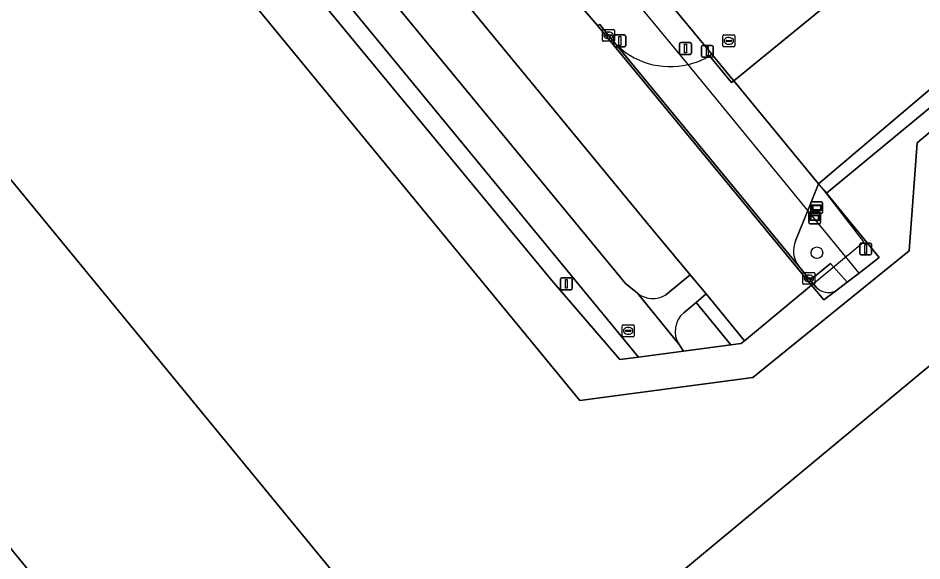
# Model space of a CAD drawing. Extents: x 156141 to 158132, y 385651 to 388333.
# Drawn here: x 157518.6 to 157595, y 386498.8 to 386544.6 of the extents above; entities that cross this region are included whole.
import ezdxf

# ---------------------------------------------------------------- set-up
doc = ezdxf.new("R2010")
doc.units = 0
for name, color, linetype in [('IMGEO_Afsluitpaal', 7, 'Continuous'), ('IMGEO_Berm_groen', 7, 'Continuous'), ('IMGEO_Boom', 7, 'Continuous'), ('IMGEO_Duiker', 7, 'Continuous'), ('IMGEO_Erf', 7, 'Continuous'), ('IMGEO_Fietspad_gesloten', 7, 'Continuous'), ('IMGEO_Groenvoorziening', 7, 'Continuous'), ('IMGEO_Hek', 7, 'Continuous'), ('IMGEO_Kolk', 7, 'Continuous'), ('IMGEO_Lichtmast', 7, 'Continuous'), ('IMGEO_Pand', 7, 'Continuous'), ('IMGEO_Rijbaan_lokaal_gesloten', 7, 'Continuous'), ('IMGEO_Rijbaan_lokaal_open', 7, 'Continuous'), ('IMGEO_Rioolput', 7, 'Continuous'), ('IMGEO_Verkeersbordpaal', 7, 'Continuous'), ('IMGEO_Verkeerseiland_gesloten', 7, 'Continuous'), ('IMGEO_Voetpad_open', 7, 'Continuous'), ('IMGEO_Wegwijzer', 7, 'Continuous')]:
    doc.layers.add(name, color=color, linetype=linetype)

msp = doc.modelspace()

# ---------------------------------------------------------------- linework, layer by layer
at = {"layer": 'IMGEO_Afsluitpaal'}
for p, q in [((157568.958, 386542.272), (157568.958, 386543.072)), ((157568.958, 386543.072), (157568.958, 386542.272)), ((157569.058, 386543.172), (157569.848, 386543.172)), ((157569.848, 386543.172), (157569.058, 386543.172)), ((157569.948, 386543.072), (157569.948, 386542.272)), ((157569.948, 386542.272), (157569.948, 386543.072)), ((157569.848, 386542.172), (157569.058, 386542.172)), ((157569.058, 386542.172), (157569.848, 386542.172)), ((157576.341, 386541.388), (157576.341, 386542.188)), ((157576.341, 386542.188), (157576.341, 386541.388)), ((157576.441, 386542.288), (157577.231, 386542.288)), ((157577.231, 386542.288), (157576.441, 386542.288)), ((157577.331, 386542.188), (157577.331, 386541.388)), ((157577.331, 386541.388), (157577.331, 386542.188)), ((157577.231, 386541.288), (157576.441, 386541.288)), ((157576.441, 386541.288), (157577.231, 386541.288)), ((157589.714, 386524.704), (157589.714, 386525.504)), ((157589.714, 386525.504), (157589.714, 386524.704)), ((157589.814, 386525.604), (157590.604, 386525.604)), ((157590.604, 386525.604), (157589.814, 386525.604)), ((157590.704, 386525.504), (157590.704, 386524.704)), ((157590.704, 386524.704), (157590.704, 386525.504)), ((157590.604, 386524.604), (157589.814, 386524.604)), ((157589.814, 386524.604), (157590.604, 386524.604))]:
    msp.add_line(p, q, dxfattribs=at)
for points in [[(157569.378, 386543.047), (157569.528, 386543.047), (157569.528, 386542.297), (157569.378, 386542.297), (157569.378, 386543.047)], [(157576.761, 386542.163), (157576.911, 386542.163), (157576.911, 386541.413), (157576.761, 386541.413), (157576.761, 386542.163)], [(157590.134, 386525.479), (157590.284, 386525.479), (157590.284, 386524.729), (157590.134, 386524.729), (157590.134, 386525.479)]]:
    msp.add_lwpolyline(points, dxfattribs=at)
for centre, start, end in [((157569.058, 386543.072), 90, 180), ((157569.058, 386543.072), 90, 180), ((157569.848, 386543.072), 0, 90), ((157569.848, 386543.072), 360, 90), ((157569.058, 386542.272), 180, 270), ((157569.058, 386542.272), 180, 270), ((157569.848, 386542.272), 270, 0), ((157569.848, 386542.272), 270, 0), ((157576.441, 386542.188), 90, 180), ((157576.441, 386542.188), 90, 180), ((157577.231, 386542.188), 0, 90), ((157577.231, 386542.188), 360, 90), ((157576.441, 386541.388), 180, 270), ((157576.441, 386541.388), 180, 270), ((157577.231, 386541.388), 270, 0), ((157577.231, 386541.388), 270, 0), ((157589.814, 386525.504), 90, 180), ((157589.814, 386525.504), 90, 180), ((157590.604, 386525.504), 0, 90), ((157590.604, 386525.504), 360, 90), ((157589.814, 386524.704), 180, 270), ((157589.814, 386524.704), 180, 270), ((157590.604, 386524.704), 270, 0), ((157590.604, 386524.704), 270, 0)]:
    msp.add_arc(centre, 0.1, start, end, dxfattribs=at)
at = {"layer": 'IMGEO_Berm_groen'}
for points in [[(157473.222, 386645.157), (157470.402, 386642.955), (157508.301, 386596.933), (157569.929, 386522.174), (157570.938, 386521.364)], [(157465.491, 386642.147), (157465.111, 386641.833), (157474.038, 386631.016), (157500, 386599.556), (157504.703, 386593.86), (157563.711, 386522.427), (157569.464, 386515.756), (157571.032, 386515.967), (157505.986, 386594.955)], [(157573.344, 386521.232), (157575.402, 386522.913), (157572.037, 386526.941), (157511.879, 386599.99)], [(157586.906, 386529.82), (157586.711, 386530.058), (157586.228, 386530.592), (157585.327, 386528.352), (157584.298, 386525.792)], [(157584.535, 386523.687), (157585.542, 386522.481), (157587.259, 386523.875), (157588.644, 386522.288), (157589.664, 386523.062), (157591.348, 386524.393), (157586.906, 386529.82)], [(157574.462, 386517.035), (157574.825, 386516.476), (157578.825, 386517.013), (157575.901, 386520.591)], [(157575.901, 386520.591), (157574.848, 386519.72)]]:
    msp.add_lwpolyline(points, dxfattribs=at)
for centre, radius, start, end in [((157586.178, 386524.938), 2.065, 155.56613, 217.28152), ((157572.236, 386523.034), 2.116, 232.1445, 301.57498), ((157576.163, 386518.161), 2.04, 130.14175, 213.49648)]:
    msp.add_arc(centre, radius, start, end, dxfattribs=at)
at = {"layer": 'IMGEO_Boom'}
msp.add_circle((157586.103, 386524.783), 0.489, dxfattribs=at)
at = {"layer": 'IMGEO_Duiker'}
msp.add_lwpolyline([(157589.664, 386523.062), (157585.327, 386528.352), (157575.223, 386540.677), (157570.392, 386546.57), (157569.567, 386547.576)], dxfattribs=at)
at = {"layer": 'IMGEO_Erf'}
for points in [[(157712.046, 386636.076), (157710.031, 386634.294), (157620.756, 386560.604), (157609.934, 386551.705), (157610.575, 386550.878), (157596.573, 386539.369), (157586.228, 386530.592), (157586.711, 386530.058), (157586.906, 386529.82), (157920.596, 386805.452), (157932.225, 386815.058), (157939.947, 386821.437)], [(157824.588, 386723.235), (157842.823, 386738.506), (157848.798, 386744.218), (157850.471, 386745.676), (157921.522, 386804.443), (157920.596, 386805.452), (157586.906, 386529.82), (157591.348, 386524.393), (157589.664, 386523.062), (157588.644, 386522.288), (157587.664, 386521.545), (157586.688, 386520.804), (157585.655, 386522.057), (157579.975, 386517.353), (157579.709, 386517.132), (157578.825, 386517.013), (157574.825, 386516.476), (157571.032, 386515.967), (157569.464, 386515.756), (157563.711, 386522.427), (157504.703, 386593.86), (157500, 386599.556), (157474.038, 386631.016)], [(157429.239, 386720.934), (157498.496, 386636.57), (157500, 386634.738), (157500.222, 386634.47), (157521.784, 386608.449), (157576.014, 386543.004), (157577.215, 386541.551), (157578.757, 386539.695), (157579.081, 386539.302), (157591.535, 386549.497), (157588.118, 386553.679), (157592.694, 386557.455), (157589.85, 386560.921), (157590.926, 386561.841), (157543.438, 386619.234), (157542.471, 386620.501), (157541.945, 386621.409), (157541.431, 386623.01), (157538.587, 386631.817), (157537.512, 386633.609), (157507.494, 386669.816)], [(157474.038, 386631.016), (157457.04, 386632.593), (157441.623, 386619.981), (157440.185, 386618.119), (157441.667, 386615.821), (157440.114, 386614.602), (157457.918, 386601.876), (157459.496, 386601.111), (157463.415, 386599.749), (157498.164, 386588.038), (157524.178, 386556.253), (157530.117, 386556.049), (157566.085, 386512.302), (157580.687, 386514.238), (157593.904, 386524.945), (157594.573, 386534.074), (157597.966, 386536.942), (157641.486, 386572.982), (157656.949, 386585.816), (157668.946, 386595.566), (157713.757, 386632.61), (157734.895, 386649.22), (157805.111, 386707.246)], [(157679.067, 386589.329), (157662.673, 386575.754), (157640.973, 386558.26), (157641.403, 386557.734), (157613.704, 386534.935), (157616.046, 386532.21), (157571.02, 386494.832)], [(157583.482, 386451.262), (157508.722, 386542.216), (157512.498, 386545.37), (157508.698, 386549.744), (157492.758, 386568.863), (157484.608, 386573.356), (157464.342, 386578.733), (157464.485, 386579.57), (157461.056, 386579.665), (157459.61, 386581.362), (157454.459, 386577.132), (157449.393, 386583.191), (157445.545, 386580.084), (157443.251, 386582.832), (157439.977, 386580.131), (157442.522, 386577.049), (157406.913, 386547.832)], [(157517.86, 386500), (157561.154, 386447.205)]]:
    msp.add_lwpolyline(points, dxfattribs=at)
at = {"layer": 'IMGEO_Fietspad_gesloten'}
msp.add_lwpolyline([(157508.301, 386596.933), (157470.402, 386642.955), (157470.187, 386643.218), (157467.738, 386641.303), (157468.022, 386641.057), (157500, 386602.224), (157505.986, 386594.955), (157571.032, 386515.967), (157574.825, 386516.476), (157574.462, 386517.035), (157570.938, 386521.364), (157569.929, 386522.174)], close=True, dxfattribs=at)
at = {"layer": 'IMGEO_Groenvoorziening'}
for points in [[(157428.271, 386712.826), (157470.805, 386661.255), (157479.667, 386650.565), (157483.034, 386646.48), (157483.924, 386647.181), (157500, 386627.557), (157502.998, 386623.897), (157502.207, 386623.214), (157505.182, 386619.57), (157517.421, 386604.722), (157565.103, 386546.875), (157567.565, 386543.981), (157567.777, 386544.06), (157568.503, 386543.136), (157568.963, 386542.557)], [(157577.019, 386541.403), (157577.215, 386541.551), (157576.014, 386543.004), (157521.784, 386608.449), (157500.222, 386634.47)]]:
    msp.add_lwpolyline(points, dxfattribs=at)
for centre, radius, start, end in [((157573.712, 386547.007), 6.508, 223.13808, 283.42985), ((157573.701, 386547.027), 6.53, 283.47991, 300.54033)]:
    msp.add_arc(centre, radius, start, end, dxfattribs=at)
at = {"layer": 'IMGEO_Hek'}
for points in [[(157576.014, 386543.004), (157521.784, 386608.449)], [(157563.711, 386522.427), (157504.703, 386593.86)], [(157576.014, 386543.004), (157577.215, 386541.551)], [(157578.815, 386539.626), (157578.757, 386539.695), (157577.215, 386541.551)], [(157563.711, 386522.427), (157569.464, 386515.756), (157571.032, 386515.967), (157574.825, 386516.476), (157578.825, 386517.013), (157579.709, 386517.132), (157579.975, 386517.353), (157585.655, 386522.057), (157590.074, 386525.717), (157586.739, 386530.01), (157578.815, 386539.626)], [(157586.711, 386530.058), (157586.228, 386530.592)]]:
    msp.add_lwpolyline(points, dxfattribs=at)
at = {"layer": 'IMGEO_Kolk'}
for p, q in [((157568.003, 386542.711), (157568.003, 386543.563)), ((157568.078, 386543.637), (157568.93, 386543.637)), ((157568.491, 386543.417), (157568.516, 386543.417)), ((157569.004, 386543.563), (157569.004, 386542.711)), ((157568.93, 386542.637), (157568.078, 386542.637)), ((157568.262, 386543.131), (157568.262, 386543.143)), ((157568.7, 386543.094), (157568.302, 386543.094)), ((157568.305, 386543.18), (157568.703, 386543.18)), ((157568.514, 386542.857), (157568.489, 386542.857)), ((157568.746, 386543.143), (157568.746, 386543.131)), ((157578.162, 386542.25), (157578.162, 386543.102)), ((157578.237, 386543.176), (157579.089, 386543.176)), ((157578.421, 386542.67), (157578.421, 386542.682)), ((157578.859, 386542.633), (157578.461, 386542.633)), ((157578.464, 386542.719), (157578.862, 386542.719)), ((157578.65, 386542.956), (157578.675, 386542.956)), ((157578.905, 386542.682), (157578.905, 386542.67)), ((157579.163, 386543.102), (157579.163, 386542.25)), ((157579.089, 386542.176), (157578.237, 386542.176)), ((157578.673, 386542.396), (157578.648, 386542.396)), ((157584.921, 386522.196), (157584.921, 386523.048)), ((157584.996, 386523.122), (157585.848, 386523.122)), ((157585.409, 386522.902), (157585.434, 386522.902)), ((157585.922, 386523.048), (157585.922, 386522.196)), ((157585.848, 386522.122), (157584.996, 386522.122)), ((157585.18, 386522.616), (157585.18, 386522.628)), ((157585.618, 386522.579), (157585.22, 386522.579)), ((157585.223, 386522.665), (157585.621, 386522.665)), ((157585.432, 386522.342), (157585.407, 386522.342)), ((157585.664, 386522.628), (157585.664, 386522.616))]:
    msp.add_line(p, q, dxfattribs=at)
for points in [[(157568.003, 386542.711), (157568.003, 386543.563)], [(157568.078, 386543.637), (157568.93, 386543.637)], [(157569.004, 386543.563), (157569.004, 386542.711)], [(157568.93, 386542.637), (157568.078, 386542.637)], [(157578.162, 386542.25), (157578.162, 386543.102)], [(157578.237, 386543.176), (157579.089, 386543.176)], [(157579.163, 386543.102), (157579.163, 386542.25)], [(157579.089, 386542.176), (157578.237, 386542.176)], [(157584.921, 386522.196), (157584.921, 386523.048)], [(157584.996, 386523.122), (157585.848, 386523.122)], [(157585.922, 386523.048), (157585.922, 386522.196)], [(157585.848, 386522.122), (157584.996, 386522.122)]]:
    msp.add_lwpolyline(points, dxfattribs=at)
for centre, radius, start, end in [((157568.08, 386543.561), 0.0765, 91.55205, 178.44795), ((157568.08, 386543.561), 0.0765, 91.55205, 178.44795), ((157568.928, 386543.561), 0.0765, 1.55205, 88.44795), ((157568.928, 386543.561), 0.0765, 1.55205, 88.44795), ((157568.08, 386542.713), 0.0765, 181.55205, 268.44795), ((157568.08, 386542.713), 0.0765, 181.55205, 268.44795), ((157568.302, 386543.14), 0.0403, 85.87752, 175.75265), ((157568.299, 386543.13), 0.0366, 178.93798, 274.71019), ((157568.703, 386543.137), 0.043, 264.86636, 352.45326), ((157568.707, 386543.142), 0.0386, 1.73085, 96.63898), ((157568.928, 386542.713), 0.0765, 271.55205, 358.44795), ((157568.928, 386542.713), 0.0765, 271.55205, 358.44795), ((157578.239, 386543.1), 0.0765, 91.55205, 178.44795), ((157578.239, 386543.1), 0.0765, 91.55205, 178.44795), ((157578.461, 386542.679), 0.0403, 85.87752, 175.75265), ((157578.458, 386542.669), 0.0366, 178.93798, 274.71019), ((157578.862, 386542.676), 0.043, 264.86636, 352.45326), ((157578.866, 386542.681), 0.0386, 1.73085, 96.63898), ((157579.087, 386543.1), 0.0765, 1.55205, 88.44795), ((157579.087, 386543.1), 0.0765, 1.55205, 88.44795), ((157578.239, 386542.252), 0.0765, 181.55205, 268.44795), ((157578.239, 386542.252), 0.0765, 181.55205, 268.44795), ((157579.087, 386542.252), 0.0765, 271.55205, 358.44795), ((157579.087, 386542.252), 0.0765, 271.55205, 358.44795), ((157584.998, 386523.046), 0.0765, 91.55205, 178.44795), ((157584.998, 386523.046), 0.0765, 91.55205, 178.44795), ((157585.846, 386523.046), 0.0765, 1.55205, 88.44795), ((157585.846, 386523.046), 0.0765, 1.55205, 88.44795), ((157584.998, 386522.198), 0.0765, 181.55205, 268.44795), ((157584.998, 386522.198), 0.0765, 181.55205, 268.44795), ((157585.22, 386522.625), 0.0403, 85.87752, 175.75265), ((157585.217, 386522.615), 0.0366, 178.93798, 274.71019), ((157585.621, 386522.622), 0.043, 264.86636, 352.45326), ((157585.625, 386522.627), 0.0386, 1.73085, 96.63898), ((157585.846, 386522.198), 0.0765, 271.55205, 358.44795), ((157585.846, 386522.198), 0.0765, 271.55205, 358.44795)]:
    msp.add_arc(centre, radius, start, end, dxfattribs=at)
for centre, major_axis, ratio, start_param, end_param in [((157568.49, 386543.137), (-0.387, 0.002), 0.722429, 4.712389, 7.853982), ((157568.515, 386543.137), (-0.39, 0.002), 0.717154, 1.570796, 4.712389), ((157578.649, 386542.676), (-0.387, 0.002), 0.722429, 4.712389, 7.853982), ((157578.674, 386542.676), (-0.39, 0.002), 0.717154, 1.570796, 4.712389), ((157585.408, 386522.622), (-0.387, 0.002), 0.722429, 4.712389, 7.853982), ((157585.433, 386522.622), (-0.39, 0.002), 0.717154, 1.570796, 4.712389)]:
    msp.add_ellipse(centre, major_axis=major_axis, ratio=ratio, start_param=start_param, end_param=end_param, dxfattribs=at)
at = {"layer": 'IMGEO_Lichtmast'}
for p, q in [((157564.44, 386521.764), (157564.44, 386522.564)), ((157564.44, 386522.564), (157564.44, 386521.764)), ((157564.54, 386522.664), (157565.33, 386522.664)), ((157565.33, 386522.664), (157564.54, 386522.664)), ((157565.43, 386522.564), (157565.43, 386521.764)), ((157565.43, 386521.764), (157565.43, 386522.564)), ((157565.33, 386521.664), (157564.54, 386521.664)), ((157564.54, 386521.664), (157565.33, 386521.664))]:
    msp.add_line(p, q, dxfattribs=at)
msp.add_lwpolyline([(157564.86, 386522.539), (157565.01, 386522.539), (157565.01, 386521.789), (157564.86, 386521.789), (157564.86, 386522.539)], dxfattribs=at)
for centre, start, end in [((157564.54, 386522.564), 90, 180), ((157564.54, 386522.564), 90, 180), ((157565.33, 386522.564), 0, 90), ((157565.33, 386522.564), 360, 90), ((157564.54, 386521.764), 180, 270), ((157564.54, 386521.764), 180, 270), ((157565.33, 386521.764), 270, 0), ((157565.33, 386521.764), 270, 0)]:
    msp.add_arc(centre, 0.1, start, end, dxfattribs=at)
at = {"layer": 'IMGEO_Pand'}
msp.add_lwpolyline([(157358.736, 386359.582), (157363.137, 386363.149), (157363.41, 386362.816), (157364.613, 386361.352), (157401.708, 386316.217), (157399.014, 386314.078), (157402.175, 386309.761), (157406.294, 386313.504), (157403.813, 386316.235), (157422.908, 386331.957), (157422.106, 386332.987), (157437.192, 386345.33), (157500, 386396.898), (157522.277, 386415.189), (157526.014, 386410.621), (157564.941, 386442.469), (157561.154, 386447.205), (157517.86, 386500)], dxfattribs=at)
at = {"layer": 'IMGEO_Rijbaan_lokaal_gesloten'}
for points in [[(157805.111, 386707.246), (157734.895, 386649.22), (157713.757, 386632.61), (157668.946, 386595.566), (157656.949, 386585.816), (157641.486, 386572.982), (157597.966, 386536.942), (157594.573, 386534.074), (157593.904, 386524.945), (157580.687, 386514.238), (157566.085, 386512.302), (157530.117, 386556.049), (157524.178, 386556.253), (157498.164, 386588.038), (157463.415, 386599.749), (157459.496, 386601.111), (157457.918, 386601.876), (157440.114, 386614.602), (157441.667, 386615.821), (157440.185, 386618.119)], [(157571.02, 386494.832), (157616.046, 386532.21), (157613.704, 386534.935), (157641.403, 386557.734), (157640.973, 386558.26), (157662.673, 386575.754), (157679.067, 386589.329)], [(157406.913, 386547.832), (157442.522, 386577.049), (157439.977, 386580.131), (157443.251, 386582.832), (157445.545, 386580.084), (157449.393, 386583.191), (157454.459, 386577.132), (157459.61, 386581.362), (157461.056, 386579.665), (157464.485, 386579.57), (157464.342, 386578.733), (157484.608, 386573.356), (157492.758, 386568.863), (157508.698, 386549.744), (157512.498, 386545.37), (157508.722, 386542.216), (157583.482, 386451.262)]]:
    msp.add_lwpolyline(points, dxfattribs=at)
for points in [[(157483.034, 386646.48), (157477.147, 386641.982), (157478.408, 386640.594), (157500, 386614.415), (157511.879, 386599.99), (157572.037, 386526.941), (157575.402, 386522.913), (157576.737, 386521.315), (157579.975, 386517.353), (157585.655, 386522.057), (157567.565, 386543.981), (157565.103, 386546.875), (157517.421, 386604.722), (157505.182, 386619.57), (157502.207, 386623.214), (157500, 386625.892)], [(157576.737, 386521.315), (157575.901, 386520.591), (157578.825, 386517.013), (157579.709, 386517.132), (157579.975, 386517.353)]]:
    msp.add_lwpolyline(points, close=True, dxfattribs=at)
at = {"layer": 'IMGEO_Rijbaan_lokaal_open'}
for points in [[(157450.558, 386733.435), (157457.392, 386725.092), (157458.988, 386724.974), (157499.285, 386675.982), (157504.842, 386672.218), (157506.562, 386670.927), (157507.494, 386669.816), (157537.512, 386633.609), (157538.587, 386631.817), (157541.431, 386623.01), (157541.945, 386621.409), (157542.471, 386620.501), (157543.438, 386619.234), (157590.926, 386561.841), (157589.85, 386560.921), (157592.694, 386557.455), (157588.118, 386553.679), (157591.535, 386549.497), (157579.081, 386539.302), (157586.228, 386530.592), (157596.573, 386539.369)], [(157568.963, 386542.557), (157568.503, 386543.136), (157567.777, 386544.06), (157567.565, 386543.981), (157585.655, 386522.057), (157586.688, 386520.804), (157587.664, 386521.545)], [(157568.963, 386542.557), (157584.535, 386523.687)], [(157586.06, 386521.852), (157585.542, 386522.481), (157584.535, 386523.687), (157568.963, 386542.557)], [(157584.298, 386525.792), (157585.327, 386528.352), (157586.228, 386530.592), (157579.081, 386539.302), (157578.894, 386539.151), (157577.019, 386541.403)]]:
    msp.add_lwpolyline(points, dxfattribs=at)
msp.add_lwpolyline([(157577.215, 386541.551), (157577.019, 386541.403), (157578.894, 386539.151), (157579.081, 386539.302), (157578.757, 386539.695)], close=True, dxfattribs=at)
for centre, radius, start, end in [((157573.712, 386547.007), 6.508, 223.13808, 283.42985), ((157573.701, 386547.027), 6.53, 283.47991, 300.54033), ((157586.178, 386524.938), 2.065, 155.56613, 217.28152), ((157587.095, 386522.916), 1.484, 225.78019, 292.54946)]:
    msp.add_arc(centre, radius, start, end, dxfattribs=at)
at = {"layer": 'IMGEO_Rioolput'}
for p, q in [((157569.664, 386517.764), (157569.664, 386518.616)), ((157569.739, 386518.69), (157570.591, 386518.69)), ((157569.923, 386518.184), (157569.923, 386518.196)), ((157569.966, 386518.233), (157570.364, 386518.233)), ((157570.152, 386518.47), (157570.177, 386518.47)), ((157570.407, 386518.196), (157570.407, 386518.184)), ((157570.665, 386518.616), (157570.665, 386517.764)), ((157570.591, 386517.69), (157569.739, 386517.69)), ((157570.361, 386518.147), (157569.963, 386518.147)), ((157570.175, 386517.91), (157570.15, 386517.91))]:
    msp.add_line(p, q, dxfattribs=at)
for points in [[(157569.664, 386517.764), (157569.664, 386518.616)], [(157569.739, 386518.69), (157570.591, 386518.69)], [(157570.665, 386518.616), (157570.665, 386517.764)], [(157570.591, 386517.69), (157569.739, 386517.69)]]:
    msp.add_lwpolyline(points, dxfattribs=at)
for centre, radius, start, end in [((157569.741, 386518.614), 0.0765, 91.55205, 178.44795), ((157569.741, 386518.614), 0.0765, 91.55205, 178.44795), ((157569.963, 386518.193), 0.0403, 85.87752, 175.75265), ((157570.368, 386518.195), 0.0386, 1.73085, 96.63898), ((157570.589, 386518.614), 0.0765, 1.55205, 88.44795), ((157570.589, 386518.614), 0.0765, 1.55205, 88.44795), ((157569.741, 386517.766), 0.0765, 181.55205, 268.44795), ((157569.741, 386517.766), 0.0765, 181.55205, 268.44795), ((157569.96, 386518.183), 0.0366, 178.93798, 274.71019), ((157570.364, 386518.19), 0.043, 264.86636, 352.45326), ((157570.589, 386517.766), 0.0765, 271.55205, 358.44795), ((157570.589, 386517.766), 0.0765, 271.55205, 358.44795)]:
    msp.add_arc(centre, radius, start, end, dxfattribs=at)
for centre, major_axis, ratio, start_param, end_param in [((157570.151, 386518.19), (-0.387, 0.002), 0.722429, 4.712389, 7.853982), ((157570.176, 386518.19), (-0.39, 0.002), 0.717154, 1.570796, 4.712389)]:
    msp.add_ellipse(centre, major_axis=major_axis, ratio=ratio, start_param=start_param, end_param=end_param, dxfattribs=at)
at = {"layer": 'IMGEO_Verkeersbordpaal'}
for p, q in [((157574.504, 386541.631), (157574.504, 386542.431)), ((157574.504, 386542.431), (157574.504, 386541.631)), ((157574.604, 386542.531), (157575.394, 386542.531)), ((157575.394, 386542.531), (157574.604, 386542.531)), ((157575.494, 386542.431), (157575.494, 386541.631)), ((157575.494, 386541.631), (157575.494, 386542.431)), ((157575.394, 386541.531), (157574.604, 386541.531)), ((157574.604, 386541.531), (157575.394, 386541.531))]:
    msp.add_line(p, q, dxfattribs=at)
msp.add_lwpolyline([(157574.924, 386542.406), (157575.074, 386542.406), (157575.074, 386541.656), (157574.924, 386541.656), (157574.924, 386542.406)], dxfattribs=at)
for centre, start, end in [((157574.604, 386542.431), 90, 180), ((157574.604, 386542.431), 90, 180), ((157575.394, 386542.431), 0, 90), ((157575.394, 386542.431), 360, 90), ((157574.604, 386541.631), 180, 270), ((157574.604, 386541.631), 180, 270), ((157575.394, 386541.631), 270, 0), ((157575.394, 386541.631), 270, 0)]:
    msp.add_arc(centre, 0.1, start, end, dxfattribs=at)
at = {"layer": 'IMGEO_Verkeerseiland_gesloten'}
msp.add_lwpolyline([(157587.664, 386521.545), (157588.644, 386522.288), (157587.259, 386523.875), (157585.542, 386522.481), (157586.06, 386521.852)], dxfattribs=at)
msp.add_arc((157587.095, 386522.916), 1.484, 225.78019, 292.54946, dxfattribs=at)
at = {"layer": 'IMGEO_Voetpad_open'}
for points in [[(157574.848, 386519.72), (157575.901, 386520.591), (157576.737, 386521.315), (157575.402, 386522.913), (157573.344, 386521.232)], [(157570.938, 386521.364), (157574.462, 386517.035)]]:
    msp.add_lwpolyline(points, dxfattribs=at)
for centre, radius, start, end in [((157572.236, 386523.034), 2.116, 232.1445, 301.57498), ((157576.163, 386518.161), 2.04, 130.14175, 213.49648)]:
    msp.add_arc(centre, radius, start, end, dxfattribs=at)
at = {"layer": 'IMGEO_Wegwijzer'}
for p, q in [((157585.594, 386528.192), (157585.594, 386528.992)), ((157585.594, 386528.992), (157585.594, 386528.192)), ((157585.694, 386529.092), (157586.484, 386529.092)), ((157586.484, 386529.092), (157585.694, 386529.092)), ((157586.584, 386528.992), (157586.584, 386528.192)), ((157586.584, 386528.192), (157586.584, 386528.992)), ((157585.419, 386527.33), (157585.419, 386528.13)), ((157585.419, 386528.13), (157585.419, 386527.33)), ((157585.519, 386528.23), (157586.309, 386528.23)), ((157586.309, 386528.23), (157585.519, 386528.23)), ((157586.409, 386528.13), (157586.409, 386527.33)), ((157586.409, 386527.33), (157586.409, 386528.13)), ((157586.484, 386528.092), (157585.694, 386528.092)), ((157585.694, 386528.092), (157586.484, 386528.092)), ((157586.309, 386527.23), (157585.519, 386527.23)), ((157585.519, 386527.23), (157586.309, 386527.23))]:
    msp.add_line(p, q, dxfattribs=at)
for points in [[(157585.695, 386528.824), (157586.483, 386528.824), (157586.483, 386528.36), (157585.695, 386528.36), (157585.695, 386528.824)], [(157585.76, 386528.759), (157585.76, 386528.425), (157586.418, 386528.425), (157586.418, 386528.759), (157585.76, 386528.759)], [(157585.52, 386527.962), (157586.308, 386527.962), (157586.308, 386527.498), (157585.52, 386527.498), (157585.52, 386527.962)], [(157585.585, 386527.897), (157585.585, 386527.563), (157586.243, 386527.563), (157586.243, 386527.897), (157585.585, 386527.897)]]:
    msp.add_lwpolyline(points, dxfattribs=at)
for centre, start, end in [((157585.694, 386528.992), 90, 180), ((157585.694, 386528.992), 90, 180), ((157586.484, 386528.992), 0, 90), ((157586.484, 386528.992), 360, 90), ((157585.519, 386528.13), 90, 180), ((157585.519, 386528.13), 90, 180), ((157585.694, 386528.192), 180, 270), ((157585.694, 386528.192), 180, 270), ((157586.309, 386528.13), 0, 90), ((157586.309, 386528.13), 360, 90), ((157586.484, 386528.192), 270, 0), ((157586.484, 386528.192), 270, 0), ((157585.519, 386527.33), 180, 270), ((157585.519, 386527.33), 180, 270), ((157586.309, 386527.33), 270, 0), ((157586.309, 386527.33), 270, 0)]:
    msp.add_arc(centre, 0.1, start, end, dxfattribs=at)

doc.saveas('drawing.dxf')
